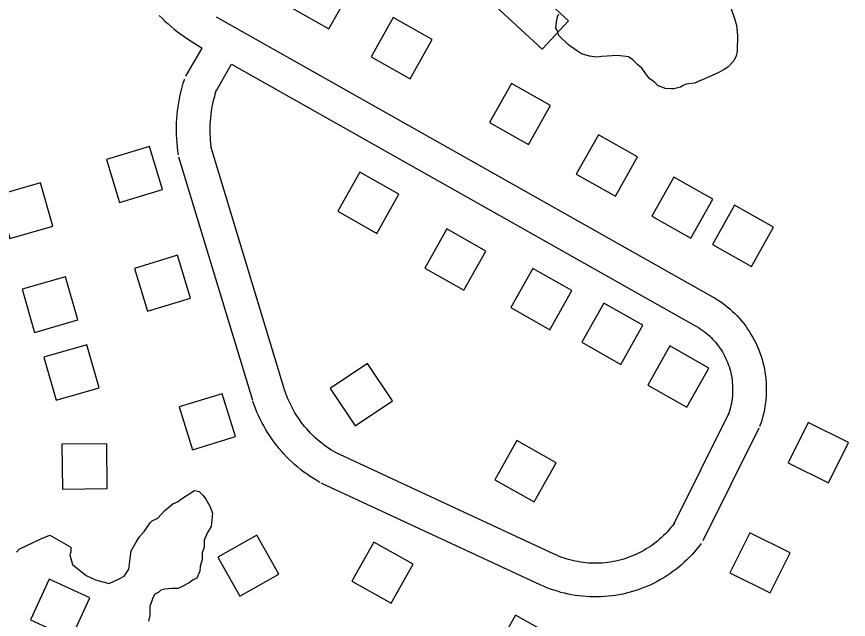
# Model space of a CAD drawing. Extents: x 3683402 to 3721514, y 487807 to 513565.
# Drawn here: x 3704638 to 3705379, y 495488 to 496025 of the extents above; entities that cross this region are included whole.
import ezdxf

# ---------------------------------------------------------------- set-up
doc = ezdxf.new("R2010")
doc.units = 0
for name, color, linetype in [('V-BLDG-OTLN', 7, 'Continuous'), ('V-ROAD-CNTR', 7, 'Continuous'), ('V-SITE-VEGE', 7, 'Continuous')]:
    doc.layers.add(name, color=color, linetype=linetype)

msp = doc.modelspace()

# ---------------------------------------------------------------- linework, layer by layer
at = {"layer": 'V-BLDG-OTLN'}
for points in [[(3705105.92, 495996.01), (3704973.43, 496118.6), (3704996.8, 496143.86), (3705129.29, 496021.27)], [(3704880.97, 496033.82), (3704915.81, 496014.18), (3704935.46, 496049.02), (3704900.61, 496068.66)], [(3704953.52, 495989.42), (3704988.37, 495969.78), (3705008.01, 496004.62), (3704973.17, 496024.26)], [(3705058.92, 495930.75), (3705093.76, 495911.11), (3705113.4, 495945.96), (3705078.56, 495965.6)], [(3705136.4, 495884.89), (3705171.25, 495865.24), (3705190.89, 495900.09), (3705156.05, 495919.73)], [(3704767.45, 495871.11), (3704755.85, 495909.39), (3704717.57, 495897.79), (3704729.17, 495859.51)], [(3704978.28, 495866.91), (3704943.43, 495886.55), (3704923.79, 495851.71), (3704958.63, 495832.07)], [(3705203.62, 495847.38), (3705238.46, 495827.74), (3705258.1, 495862.59), (3705223.26, 495882.23)], [(3704620.39, 495865.98), (3704631.42, 495827.53), (3704669.87, 495838.55), (3704658.84, 495877)], [(3705257.77, 495822.27), (3705292.62, 495802.63), (3705312.26, 495837.48), (3705277.42, 495857.12)], [(3705055.71, 495816.33), (3705020.87, 495835.98), (3705001.23, 495801.13), (3705036.07, 495781.49)], [(3704792.53, 495774.22), (3704780.93, 495812.5), (3704742.65, 495800.9), (3704754.25, 495762.62)], [(3705132.38, 495781.08), (3705097.53, 495800.72), (3705077.89, 495765.88), (3705112.74, 495746.23)], [(3704642.56, 495782.31), (3704653.59, 495743.86), (3704692.04, 495754.89), (3704681.01, 495793.34)], [(3705195.66, 495750.22), (3705160.81, 495769.86), (3705141.17, 495735.01), (3705176.02, 495715.37)], [(3704661.68, 495721.78), (3704672.71, 495683.33), (3704711.16, 495694.35), (3704700.13, 495732.8)], [(3705254.62, 495712.1), (3705219.77, 495731.74), (3705200.13, 495696.89), (3705234.98, 495677.25)], [(3704917.13, 495693.9), (3704939.36, 495660.64), (3704972.61, 495682.88), (3704950.38, 495716.13)], [(3704832.52, 495651.04), (3704820.69, 495689.25), (3704782.48, 495677.42), (3704794.31, 495639.21)], [(3705343.05, 495663.58), (3705325.24, 495627.76), (3705361.05, 495609.95), (3705378.86, 495645.77)], [(3705063.87, 495612.58), (3705098.72, 495592.94), (3705118.36, 495627.78), (3705083.51, 495647.42)], [(3704677.88, 495644.19), (3704678.34, 495604.2), (3704718.33, 495604.65), (3704717.88, 495644.65)], [(3705291.06, 495565.42), (3705273.25, 495529.61), (3705309.06, 495511.79), (3705326.88, 495547.61)], [(3704871.32, 495528.38), (3704851.71, 495563.25), (3704816.85, 495543.64), (3704836.45, 495508.77)], [(3704990.88, 495537.34), (3704956.04, 495556.99), (3704936.4, 495522.14), (3704971.24, 495502.5)], [(3704649.86, 495487.76), (3704686.19, 495471.01), (3704702.93, 495507.34), (3704666.6, 495524.09)], [(3705117.17, 495472.32), (3705082.33, 495491.96), (3705062.69, 495457.12), (3705097.53, 495437.48)]]:
    msp.add_lwpolyline(points, close=True, dxfattribs=at)
at = {"layer": 'V-ROAD-CNTR'}
for points in [[(3704764.55, 496026.21), (3704767.13, 496023.62), (3704769.78, 496021.1), (3704772.49, 496018.64), (3704775.25, 496016.24), (3704778.08, 496013.91), (3704780.95, 496011.66), (3704783.88, 496009.47), (3704786.87, 496007.35), (3704789.9, 496005.31), (3704802.8, 495997.07)], [(3704815.29, 496025.08), (3705258.35, 495775.33)], [(3704788.5, 495972.19), (3704802.8, 495997.07)], [(3704814.51, 495957.24), (3704829.2, 495982.8)], [(3704829.2, 495982.8), (3705243.62, 495749.2)], [(3704781.75, 495902.06), (3704781.26, 495905.43), (3704780.83, 495908.99), (3704780.5, 495912.56), (3704780.25, 495916.14), (3704780.09, 495919.72), (3704780.02, 495923.31), (3704780.04, 495926.9), (3704780.15, 495930.48), (3704780.35, 495934.07), (3704780.64, 495937.64), (3704781.01, 495941.21), (3704781.48, 495944.77), (3704782.03, 495948.31), (3704782.67, 495951.84), (3704783.4, 495955.35), (3704784.22, 495958.85), (3704785.12, 495962.32), (3704786.11, 495965.77), (3704787.16, 495969.1), (3704787.24, 495969.37)], [(3704811.44, 495906.36), (3704811, 495909.36), (3704810.67, 495912.18), (3704810.4, 495915), (3704810.2, 495917.84), (3704810.08, 495920.68), (3704810.02, 495923.52), (3704810.04, 495926.36), (3704810.12, 495929.2), (3704810.28, 495932.03), (3704810.51, 495934.87), (3704810.81, 495937.69), (3704811.18, 495940.51), (3704811.61, 495943.32), (3704812.12, 495946.11), (3704812.7, 495948.89), (3704813.35, 495951.66), (3704814.06, 495954.41), (3704814.85, 495957.14), (3704815.73, 495959.95), (3704815.76, 495960.06)], [(3704876.64, 495691.75), (3704810.95, 495908.56)], [(3704847.93, 495683.05), (3704782.24, 495899.86)], [(3705258.74, 495775.11), (3705261.11, 495773.68), (3705263.63, 495772.04), (3705266.1, 495770.33), (3705268.51, 495768.54), (3705270.86, 495766.68), (3705273.16, 495764.74), (3705275.39, 495762.73), (3705277.56, 495760.65), (3705279.66, 495758.51), (3705281.7, 495756.29), (3705283.66, 495754.02), (3705285.55, 495751.68), (3705287.36, 495749.29), (3705289.1, 495746.84), (3705290.76, 495744.33), (3705292.34, 495741.78), (3705293.84, 495739.17), (3705295.25, 495736.52), (3705296.58, 495733.83), (3705297.82, 495731.1), (3705298.98, 495728.32), (3705300.05, 495725.51), (3705301.03, 495722.67), (3705301.92, 495719.81), (3705302.72, 495716.91), (3705303.42, 495713.99), (3705304.04, 495711.05), (3705304.55, 495708.09), (3705304.98, 495705.12), (3705305.31, 495702.13), (3705305.55, 495699.14), (3705305.69, 495696.14), (3705305.74, 495693.13), (3705305.69, 495690.13), (3705305.55, 495687.13), (3705305.31, 495684.13), (3705304.98, 495681.15), (3705304.56, 495678.17), (3705304.04, 495675.22), (3705303.42, 495672.28), (3705302.72, 495669.35), (3705301.92, 495666.46), (3705301.03, 495663.59), (3705300.08, 495660.83), (3705299.81, 495660.1)], [(3705243.24, 495749.42), (3705245.2, 495748.24), (3705246.92, 495747.12), (3705248.61, 495745.95), (3705250.27, 495744.72), (3705251.88, 495743.45), (3705253.45, 495742.12), (3705254.98, 495740.75), (3705256.46, 495739.33), (3705257.9, 495737.86), (3705259.29, 495736.34), (3705260.63, 495734.79), (3705261.92, 495733.19), (3705263.16, 495731.55), (3705264.35, 495729.88), (3705265.49, 495728.16), (3705266.57, 495726.41), (3705267.59, 495724.63), (3705268.56, 495722.82), (3705269.47, 495720.97), (3705270.32, 495719.1), (3705271.11, 495717.21), (3705271.84, 495715.29), (3705272.51, 495713.34), (3705273.12, 495711.38), (3705273.67, 495709.4), (3705274.15, 495707.4), (3705274.57, 495705.39), (3705274.93, 495703.36), (3705275.22, 495701.33), (3705275.44, 495699.29), (3705275.61, 495697.24), (3705275.7, 495695.19), (3705275.74, 495693.13), (3705275.7, 495691.07), (3705275.61, 495689.02), (3705275.45, 495686.97), (3705275.22, 495684.93), (3705274.93, 495682.9), (3705274.57, 495680.87), (3705274.15, 495678.86), (3705273.67, 495676.86), (3705273.12, 495674.88), (3705272.52, 495672.92), (3705271.82, 495670.89), (3705271.65, 495670.43)], [(3704922.81, 495636.17), (3704920.35, 495637.59), (3704918.1, 495638.97), (3704915.89, 495640.41), (3704913.72, 495641.91), (3704911.58, 495643.47), (3704909.49, 495645.08), (3704907.44, 495646.74), (3704905.43, 495648.46), (3704903.47, 495650.23), (3704901.56, 495652.05), (3704899.7, 495653.92), (3704897.89, 495655.84), (3704896.12, 495657.81), (3704894.41, 495659.82), (3704892.76, 495661.88), (3704891.16, 495663.98), (3704889.61, 495666.12), (3704888.12, 495668.3), (3704886.69, 495670.52), (3704885.32, 495672.78), (3704884.01, 495675.07), (3704882.76, 495677.4), (3704881.57, 495679.76), (3704880.44, 495682.14), (3704879.38, 495684.56), (3704878.38, 495687.01), (3704877.45, 495689.48), (3704876.55, 495692.05), (3704876.53, 495692.12)], [(3704907.8, 495610.2), (3704905, 495611.82), (3704902.07, 495613.61), (3704899.2, 495615.48), (3704896.37, 495617.43), (3704893.6, 495619.45), (3704890.88, 495621.54), (3704888.21, 495623.71), (3704885.61, 495625.94), (3704883.06, 495628.24), (3704880.58, 495630.61), (3704878.16, 495633.04), (3704875.8, 495635.53), (3704873.51, 495638.09), (3704871.29, 495640.7), (3704869.14, 495643.38), (3704867.06, 495646.11), (3704865.05, 495648.89), (3704863.12, 495651.72), (3704861.26, 495654.6), (3704859.48, 495657.54), (3704857.77, 495660.52), (3704856.15, 495663.54), (3704854.6, 495666.6), (3704853.14, 495669.71), (3704851.76, 495672.85), (3704850.46, 495676.02), (3704849.25, 495679.23), (3704848.15, 495682.39), (3704848.05, 495682.68)], [(3705272.3, 495671.94), (3705222.41, 495571.64)], [(3705299.16, 495658.58), (3705249.27, 495558.28)], [(3705116.67, 495546.26), (3704921.62, 495636.79)], [(3705104.04, 495519.05), (3704908.99, 495609.58)], [(3705223.87, 495574.01), (3705222.28, 495571.89), (3705220.75, 495569.99), (3705219.17, 495568.12), (3705217.54, 495566.3), (3705215.86, 495564.53), (3705214.13, 495562.81), (3705212.35, 495561.14), (3705210.53, 495559.51), (3705208.66, 495557.94), (3705206.75, 495556.42), (3705204.8, 495554.95), (3705202.8, 495553.54), (3705200.77, 495552.19), (3705198.71, 495550.89), (3705196.6, 495549.65), (3705194.46, 495548.47), (3705192.29, 495547.35), (3705190.09, 495546.3), (3705187.86, 495545.3), (3705185.6, 495544.36), (3705183.32, 495543.49), (3705181.02, 495542.69), (3705178.69, 495541.95), (3705176.35, 495541.27), (3705173.98, 495540.66), (3705171.6, 495540.12), (3705169.21, 495539.64), (3705166.8, 495539.23), (3705164.38, 495538.89), (3705161.96, 495538.61), (3705159.52, 495538.41), (3705157.09, 495538.27), (3705154.64, 495538.2), (3705152.2, 495538.2), (3705149.76, 495538.26), (3705147.32, 495538.4), (3705144.89, 495538.6), (3705142.46, 495538.87), (3705140.04, 495539.21), (3705137.64, 495539.61), (3705135.24, 495540.09), (3705132.86, 495540.63), (3705130.5, 495541.23), (3705128.15, 495541.9), (3705125.82, 495542.64), (3705123.52, 495543.44), (3705121.23, 495544.31), (3705118.97, 495545.24), (3705116.64, 495546.28), (3705116.62, 495546.28)], [(3705247.81, 495555.92), (3705245.95, 495553.47), (3705243.9, 495550.91), (3705241.78, 495548.41), (3705239.59, 495545.96), (3705237.33, 495543.58), (3705235.01, 495541.27), (3705232.62, 495539.02), (3705230.17, 495536.83), (3705227.66, 495534.72), (3705225.1, 495532.68), (3705222.47, 495530.71), (3705219.8, 495528.81), (3705217.07, 495526.99), (3705214.28, 495525.25), (3705211.46, 495523.59), (3705208.59, 495522), (3705205.67, 495520.5), (3705202.71, 495519.08), (3705199.72, 495517.74), (3705196.69, 495516.48), (3705193.62, 495515.31), (3705190.53, 495514.23), (3705187.4, 495513.24), (3705184.25, 495512.33), (3705181.07, 495511.51), (3705177.87, 495510.78), (3705174.66, 495510.14), (3705171.42, 495509.59), (3705168.17, 495509.13), (3705164.91, 495508.76), (3705161.64, 495508.48), (3705158.37, 495508.29), (3705155.09, 495508.2), (3705151.81, 495508.2), (3705148.53, 495508.28), (3705145.25, 495508.46), (3705141.98, 495508.74), (3705138.73, 495509.1), (3705135.48, 495509.55), (3705132.24, 495510.1), (3705129.02, 495510.73), (3705125.82, 495511.46), (3705122.65, 495512.27), (3705119.49, 495513.18), (3705116.36, 495514.17), (3705113.26, 495515.24), (3705110.2, 495516.41), (3705107.16, 495517.66), (3705104.27, 495518.94), (3705104.09, 495519.03)]]:
    msp.add_lwpolyline(points, dxfattribs=at)
at = {"layer": 'V-SITE-VEGE'}
for points in [[(3705274.51, 496031.99), (3705277.07, 496024.46), (3705279.12, 496017.44), (3705280.18, 496008.39), (3705279.76, 495994.32), (3705278.78, 495990.29), (3705276.8, 495985.75), (3705271.3, 495980.19), (3705268.3, 495978.16), (3705264.79, 495976.13), (3705262.79, 495975.11), (3705253.26, 495971.03), (3705241.73, 495965.93), (3705234.2, 495964.88), (3705231.69, 495963.86), (3705229.19, 495962.34), (3705223.16, 495960.79), (3705220.65, 495960.78), (3705215.62, 495961.25), (3705209.07, 495963.73), (3705206.04, 495966.73), (3705202, 495969.71), (3705199.97, 495972.22), (3705194.9, 495979.22), (3705191.36, 495982.22), (3705186.81, 495986.71), (3705182.77, 495989.2), (3705173.21, 495990.65), (3705159.15, 495989.56), (3705154.62, 495989.03), (3705148.08, 495990), (3705141.03, 495991.97), (3705136.49, 495994.95), (3705129.43, 495999.93), (3705120.83, 496008.43), (3705119.8, 496011.94), (3705118.27, 496014.95), (3705118.74, 496020.48), (3705119.72, 496025.01), (3705120.71, 496027.53)], [(3704776.69, 495591.22), (3704781.05, 495592.9), (3704785.44, 495596.3), (3704795.94, 495603.09), (3704800.27, 495602.16), (3704803.69, 495598.64), (3704806.24, 495595.13), (3704809.62, 495589.01), (3704812.13, 495582.9), (3704811.08, 495570.78), (3704807.54, 495565.62), (3704804.84, 495558.72), (3704804.75, 495552.65), (3704802.94, 495547.48), (3704802.85, 495541.41), (3704801.03, 495535.36), (3704800.97, 495531.03), (3704798.28, 495524.99), (3704794.78, 495523.31), (3704791.28, 495520.76), (3704785.16, 495517.38), (3704781.66, 495515.69)], [(3704637.29, 495548.15), (3704639.93, 495550.72), (3704659.14, 495559.98), (3704667, 495563.33), (3704685.93, 495552.65), (3704685.86, 495548.31), (3704684.96, 495545.72), (3704687.43, 495537.02), (3704699.43, 495527.3), (3704707.19, 495523.72), (3704709.78, 495522.81), (3704720.14, 495520.06), (3704728.88, 495524.27), (3704733.25, 495526.81), (3704737.68, 495532.81), (3704738.68, 495542.34), (3704739.65, 495549.27), (3704744.1, 495557.01), (3704746.77, 495561.3), (3704751.18, 495566.44), (3704756.49, 495574.17), (3704758.25, 495575.88), (3704763.49, 495578.41), (3704769.66, 495585.26), (3704776.69, 495591.22)], [(3704781.66, 495515.69), (3704775.59, 495515.78), (3704769.51, 495515), (3704766.03, 495514.19), (3704764.27, 495512.48), (3704760.77, 495510.79), (3704758.99, 495507.35), (3704756.27, 495499.59), (3704756.16, 495491.78), (3704755.22, 495486.59)]]:
    msp.add_lwpolyline(points, dxfattribs=at)

doc.saveas('drawing.dxf')
